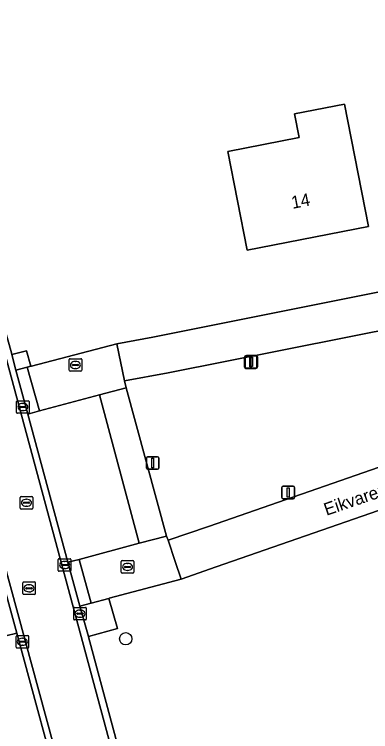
# Model space of a CAD drawing. Extents: x 162661 to 163484, y 380247 to 381230.
# Drawn here: x 162893.6 to 162921.8, y 380463.2 to 380520.1 of the extents above; entities that cross this region are included whole.
import ezdxf

# ---------------------------------------------------------------- set-up
doc = ezdxf.new("R2010")
doc.units = 0
for name, color, linetype in [('IMGEO_Boom', 7, 'Continuous'), ('IMGEO_Erf', 7, 'Continuous'), ('IMGEO_Groenvoorziening', 7, 'Continuous'), ('IMGEO_Kolk', 7, 'Continuous'), ('IMGEO_Lichtmast', 7, 'Continuous'), ('IMGEO_Openbare_ruimte_label', 7, 'Continuous'), ('IMGEO_Pand', 7, 'Continuous'), ('IMGEO_Pand_nummerreeks', 7, 'Continuous'), ('IMGEO_Parkeervlak_open', 7, 'Continuous'), ('IMGEO_Rijbaan_lokaal_gesloten', 7, 'Continuous'), ('IMGEO_Rijbaan_lokaal_open', 7, 'Continuous'), ('IMGEO_Rioolput', 7, 'Continuous'), ('IMGEO_Voetpad_halfverhard', 7, 'Continuous'), ('IMGEO_Voetpad_open', 7, 'Continuous')]:
    doc.layers.add(name, color=color, linetype=linetype)

msp = doc.modelspace()

# ---------------------------------------------------------------- linework, layer by layer
at = {"layer": 'IMGEO_Boom'}
msp.add_circle((162902.404, 380470.539), 0.489, dxfattribs=at)
at = {"layer": 'IMGEO_Erf'}
for points in [[(162950.347, 380563.704), (162940.106, 380561.095), (162941.094, 380556.882), (162889.706, 380538.955), (162889.128, 380538.756), (162882.488, 380536.96), (162881.586, 380536.716), (162887.4, 380515.173), (162890.292, 380504.561), (162892.769, 380495.322), (162893.341, 380493.243), (162893.37, 380493.129), (162894.531, 380493.419), (162894.891, 380492.19), (162894.933, 380492.202), (162901.693, 380493.969), (162904.557, 380494.484), (162924.659, 380498.509), (162932.237, 380500), (162953.16, 380504.117)], [(162947.904, 380489.571), (162929.546, 380483.194), (162909.571, 380476.241), (162906.797, 380475.275), (162901.101, 380473.756), (162901.068, 380473.747), (162901.759, 380471.365), (162899.45, 380470.72), (162899.457, 380470.696), (162910.123, 380431.006), (162913.618, 380431.232), (162955.354, 380434.5), (162954.04, 380438.409), (162989.976, 380441.225), (162989.708, 380445.324), (162996.691, 380445.849), (163000, 380446.098), (163035.591, 380448.726), (163040.495, 380449.119), (163037.069, 380497.617)]]:
    msp.add_lwpolyline(points, dxfattribs=at)
msp.add_lwpolyline([(162921.665, 380503.296), (162912.034, 380501.406), (162910.511, 380509.249), (162916.163, 380510.358), (162915.795, 380512.232), (162919.759, 380513.01)], close=True, dxfattribs=at)
at = {"layer": 'IMGEO_Groenvoorziening'}
msp.add_lwpolyline([(162948.412, 380500.098), (162947.913, 380500), (162924.523, 380495.405), (162905.764, 380491.663), (162902.304, 380491.016), (162902.45, 380490.481), (162905.647, 380478.7), (162905.775, 380478.381), (162908.986, 380479.46), (162937.891, 380489.514)], dxfattribs=at)
at = {"layer": 'IMGEO_Kolk'}
for p, q in [((162893.749, 380488.519), (162893.749, 380489.371)), ((162893.824, 380489.445), (162894.676, 380489.445)), ((162894.237, 380489.225), (162894.262, 380489.225)), ((162894.75, 380489.371), (162894.75, 380488.519)), ((162894.676, 380488.445), (162893.824, 380488.445)), ((162894.008, 380488.939), (162894.008, 380488.951)), ((162894.446, 380488.902), (162894.048, 380488.902)), ((162894.051, 380488.988), (162894.449, 380488.988)), ((162894.26, 380488.665), (162894.235, 380488.665)), ((162894.492, 380488.951), (162894.492, 380488.939)), ((162897.059, 380475.971), (162897.059, 380476.823)), ((162897.134, 380476.897), (162897.986, 380476.897)), ((162897.547, 380476.677), (162897.572, 380476.677)), ((162898.06, 380476.823), (162898.06, 380475.971)), ((162897.986, 380475.897), (162897.134, 380475.897)), ((162897.318, 380476.391), (162897.318, 380476.403)), ((162897.756, 380476.354), (162897.358, 380476.354)), ((162897.361, 380476.44), (162897.759, 380476.44)), ((162897.57, 380476.117), (162897.545, 380476.117)), ((162897.802, 380476.403), (162897.802, 380476.391)), ((162898.28, 380472.103), (162898.28, 380472.955)), ((162898.355, 380473.029), (162899.207, 380473.029)), ((162898.539, 380472.523), (162898.539, 380472.535)), ((162898.977, 380472.486), (162898.579, 380472.486)), ((162898.582, 380472.572), (162898.98, 380472.572)), ((162898.768, 380472.809), (162898.793, 380472.809)), ((162899.023, 380472.535), (162899.023, 380472.523)), ((162899.281, 380472.955), (162899.281, 380472.103)), ((162899.207, 380472.029), (162898.355, 380472.029)), ((162898.791, 380472.249), (162898.766, 380472.249)), ((162893.78, 380470.799), (162894.632, 380470.799)), ((162893.705, 380469.873), (162893.705, 380470.725)), ((162893.964, 380470.293), (162893.964, 380470.305)), ((162894.402, 380470.256), (162894.004, 380470.256)), ((162894.007, 380470.342), (162894.405, 380470.342)), ((162894.193, 380470.579), (162894.218, 380470.579)), ((162894.448, 380470.305), (162894.448, 380470.293)), ((162894.706, 380470.725), (162894.706, 380469.873)), ((162894.632, 380469.799), (162893.78, 380469.799)), ((162894.216, 380470.019), (162894.191, 380470.019))]:
    msp.add_line(p, q, dxfattribs=at)
for points in [[(162893.749, 380488.519), (162893.749, 380489.371)], [(162893.824, 380489.445), (162894.676, 380489.445)], [(162894.75, 380489.371), (162894.75, 380488.519)], [(162894.676, 380488.445), (162893.824, 380488.445)], [(162897.059, 380475.971), (162897.059, 380476.823)], [(162897.134, 380476.897), (162897.986, 380476.897)], [(162898.06, 380476.823), (162898.06, 380475.971)], [(162897.986, 380475.897), (162897.134, 380475.897)], [(162898.28, 380472.103), (162898.28, 380472.955)], [(162898.355, 380473.029), (162899.207, 380473.029)], [(162899.281, 380472.955), (162899.281, 380472.103)], [(162899.207, 380472.029), (162898.355, 380472.029)], [(162893.78, 380470.799), (162894.632, 380470.799)], [(162893.705, 380469.873), (162893.705, 380470.725)], [(162894.706, 380470.725), (162894.706, 380469.873)], [(162894.632, 380469.799), (162893.78, 380469.799)]]:
    msp.add_lwpolyline(points, dxfattribs=at)
for centre, radius, start, end in [((162893.826, 380489.369), 0.0765, 91.552, 178.448), ((162893.826, 380489.369), 0.0765, 91.552, 178.448), ((162894.674, 380489.369), 0.0765, 1.552, 88.448), ((162894.674, 380489.369), 0.0765, 1.552, 88.448), ((162893.826, 380488.521), 0.0765, 181.552, 268.448), ((162893.826, 380488.521), 0.0765, 181.552, 268.448), ((162894.048, 380488.948), 0.0403, 85.8775, 175.7526), ((162894.045, 380488.938), 0.0366, 178.938, 274.7102), ((162894.449, 380488.945), 0.043, 264.8664, 352.4533), ((162894.453, 380488.95), 0.0386, 1.7309, 96.639), ((162894.674, 380488.521), 0.0765, 271.552, 358.448), ((162894.674, 380488.521), 0.0765, 271.552, 358.448), ((162897.136, 380476.821), 0.0765, 91.552, 178.448), ((162897.136, 380476.821), 0.0765, 91.552, 178.448), ((162897.984, 380476.821), 0.0765, 1.552, 88.448), ((162897.984, 380476.821), 0.0765, 1.552, 88.448), ((162897.136, 380475.973), 0.0765, 181.552, 268.448), ((162897.136, 380475.973), 0.0765, 181.552, 268.448), ((162897.358, 380476.4), 0.0403, 85.8775, 175.7526), ((162897.355, 380476.39), 0.0366, 178.938, 274.7102), ((162897.759, 380476.397), 0.043, 264.8664, 352.4533), ((162897.763, 380476.402), 0.0386, 1.7309, 96.639), ((162897.984, 380475.973), 0.0765, 271.552, 358.448), ((162897.984, 380475.973), 0.0765, 271.552, 358.448), ((162898.357, 380472.953), 0.0765, 91.552, 178.448), ((162898.357, 380472.953), 0.0765, 91.552, 178.448), ((162898.579, 380472.532), 0.0403, 85.8775, 175.7526), ((162898.576, 380472.522), 0.0366, 178.938, 274.7102), ((162898.98, 380472.529), 0.043, 264.8664, 352.4533), ((162898.984, 380472.534), 0.0386, 1.7309, 96.639), ((162899.205, 380472.953), 0.0765, 1.552, 88.448), ((162899.205, 380472.953), 0.0765, 1.552, 88.448), ((162898.357, 380472.105), 0.0765, 181.552, 268.448), ((162898.357, 380472.105), 0.0765, 181.552, 268.448), ((162899.205, 380472.105), 0.0765, 271.552, 358.448), ((162899.205, 380472.105), 0.0765, 271.552, 358.448), ((162893.782, 380470.723), 0.0765, 91.552, 178.448), ((162893.782, 380470.723), 0.0765, 91.552, 178.448), ((162894.63, 380470.723), 0.0765, 1.552, 88.448), ((162894.63, 380470.723), 0.0765, 1.552, 88.448), ((162894.004, 380470.302), 0.0403, 85.8775, 175.7526), ((162894.001, 380470.292), 0.0366, 178.938, 274.7102), ((162894.405, 380470.299), 0.043, 264.8664, 352.4533), ((162894.409, 380470.304), 0.0386, 1.7309, 96.639), ((162893.782, 380469.875), 0.0765, 181.552, 268.448), ((162893.782, 380469.875), 0.0765, 181.552, 268.448), ((162894.63, 380469.875), 0.0765, 271.552, 358.448), ((162894.63, 380469.875), 0.0765, 271.552, 358.448)]:
    msp.add_arc(centre, radius, start, end, dxfattribs=at)
for centre, major_axis, ratio, start_param, end_param in [((162894.236, 380488.945), (-0.387, 0.002), 0.722429, 4.712389, 7.853982), ((162894.261, 380488.945), (-0.39, 0.002), 0.717154, 1.570796, 4.712389), ((162897.546, 380476.397), (-0.387, 0.002), 0.722429, 4.712389, 7.853982), ((162897.571, 380476.397), (-0.39, 0.002), 0.717154, 1.570796, 4.712389), ((162898.767, 380472.529), (-0.387, 0.002), 0.722429, 4.712389, 7.853982), ((162898.792, 380472.529), (-0.39, 0.002), 0.717154, 1.570796, 4.712389), ((162894.192, 380470.299), (-0.387, 0.002), 0.722429, 4.712389, 7.853982), ((162894.217, 380470.299), (-0.39, 0.002), 0.717154, 1.570796, 4.712389)]:
    msp.add_ellipse(centre, major_axis=major_axis, ratio=ratio, start_param=start_param, end_param=end_param, dxfattribs=at)
at = {"layer": 'IMGEO_Lichtmast'}
for p, q in [((162911.933, 380493.017), (162912.723, 380493.017)), ((162912.723, 380493.017), (162911.933, 380493.017)), ((162911.985, 380493.036), (162912.775, 380493.036)), ((162912.775, 380493.036), (162911.985, 380493.036)), ((162911.833, 380492.117), (162911.833, 380492.917)), ((162911.833, 380492.917), (162911.833, 380492.117)), ((162911.885, 380492.136), (162911.885, 380492.936)), ((162911.885, 380492.936), (162911.885, 380492.136)), ((162912.823, 380492.917), (162912.823, 380492.117)), ((162912.823, 380492.117), (162912.823, 380492.917)), ((162912.875, 380492.936), (162912.875, 380492.136)), ((162912.875, 380492.136), (162912.875, 380492.936)), ((162912.723, 380492.017), (162911.933, 380492.017)), ((162911.933, 380492.017), (162912.723, 380492.017)), ((162912.775, 380492.036), (162911.985, 380492.036)), ((162911.985, 380492.036), (162912.775, 380492.036)), ((162904.046, 380484.097), (162904.046, 380484.897)), ((162904.046, 380484.897), (162904.046, 380484.097)), ((162904.146, 380484.997), (162904.936, 380484.997)), ((162904.936, 380484.997), (162904.146, 380484.997)), ((162905.036, 380484.897), (162905.036, 380484.097)), ((162905.036, 380484.097), (162905.036, 380484.897)), ((162904.936, 380483.997), (162904.146, 380483.997)), ((162904.146, 380483.997), (162904.936, 380483.997)), ((162914.799, 380481.759), (162914.799, 380482.559)), ((162914.799, 380482.559), (162914.799, 380481.759)), ((162914.899, 380482.659), (162915.689, 380482.659)), ((162915.689, 380482.659), (162914.899, 380482.659)), ((162915.789, 380482.559), (162915.789, 380481.759)), ((162915.789, 380481.759), (162915.789, 380482.559)), ((162915.689, 380481.659), (162914.899, 380481.659)), ((162914.899, 380481.659), (162915.689, 380481.659))]:
    msp.add_line(p, q, dxfattribs=at)
for points in [[(162912.253, 380492.892), (162912.403, 380492.892), (162912.403, 380492.142), (162912.253, 380492.142), (162912.253, 380492.892)], [(162912.305, 380492.911), (162912.455, 380492.911), (162912.455, 380492.161), (162912.305, 380492.161), (162912.305, 380492.911)], [(162904.466, 380484.872), (162904.616, 380484.872), (162904.616, 380484.122), (162904.466, 380484.122), (162904.466, 380484.872)], [(162915.219, 380482.534), (162915.369, 380482.534), (162915.369, 380481.784), (162915.219, 380481.784), (162915.219, 380482.534)]]:
    msp.add_lwpolyline(points, dxfattribs=at)
for centre, start, end in [((162911.933, 380492.917), 90, 180), ((162911.933, 380492.917), 90, 180), ((162911.985, 380492.936), 90, 180), ((162911.985, 380492.936), 90, 180), ((162912.723, 380492.917), 0, 90), ((162912.723, 380492.917), 360, 90), ((162912.775, 380492.936), 0, 90), ((162912.775, 380492.936), 360, 90), ((162911.933, 380492.117), 180, 270), ((162911.933, 380492.117), 180, 270), ((162911.985, 380492.136), 180, 270), ((162911.985, 380492.136), 180, 270), ((162912.723, 380492.117), 270, 0), ((162912.723, 380492.117), 270, 0), ((162912.775, 380492.136), 270, 0), ((162912.775, 380492.136), 270, 0), ((162904.146, 380484.897), 90, 180), ((162904.146, 380484.897), 90, 180), ((162904.936, 380484.897), 0, 90), ((162904.936, 380484.897), 360, 90), ((162904.146, 380484.097), 180, 270), ((162904.146, 380484.097), 180, 270), ((162904.936, 380484.097), 270, 0), ((162904.936, 380484.097), 270, 0), ((162914.899, 380482.559), 90, 180), ((162914.899, 380482.559), 90, 180), ((162915.689, 380482.559), 0, 90), ((162915.689, 380482.559), 360, 90), ((162914.899, 380481.759), 180, 270), ((162914.899, 380481.759), 180, 270), ((162915.689, 380481.759), 270, 0), ((162915.689, 380481.759), 270, 0)]:
    msp.add_arc(centre, 0.1, start, end, dxfattribs=at)
at = {"layer": 'IMGEO_Pand'}
msp.add_lwpolyline([(162912.034, 380501.406), (162921.665, 380503.296), (162919.759, 380513.01), (162915.795, 380512.232), (162916.163, 380510.358), (162910.511, 380509.249)], close=True, dxfattribs=at)
at = {"layer": 'IMGEO_Parkeervlak_open'}
for points in [[(162900.331, 380489.912), (162895.574, 380488.636), (162894.653, 380488.389), (162897.817, 380476.62), (162898.72, 380476.846), (162903.487, 380478.122)], [(162896.695, 380456.6), (162897.597, 380456.83), (162893.764, 380470.979), (162892.894, 380470.759), (162885.93, 380468.838), (162889.79, 380454.737)]]:
    msp.add_lwpolyline(points, close=True, dxfattribs=at)
at = {"layer": 'IMGEO_Rijbaan_lokaal_gesloten'}
for points in [[(162885.81, 380507.837), (162884.761, 380505.988), (162899.51, 380451.675), (162904.075, 380434.654), (162905.664, 380428.582), (162908.696, 380416.996), (162911.256, 380406.295), (162922.323, 380357.573)], [(162910.756, 380426.613), (162891.908, 380496.458)]]:
    msp.add_lwpolyline(points, dxfattribs=at)
at = {"layer": 'IMGEO_Rijbaan_lokaal_open'}
for points in [[(162884.576, 380504.769), (162892.433, 380475.865), (162892.819, 380474.489), (162893.764, 380470.979), (162897.597, 380456.83), (162898.524, 380453.342), (162898.918, 380451.972), (162904.609, 380430.65), (162905.185, 380428.457), (162905.664, 380428.582), (162904.075, 380434.654), (162899.51, 380451.675), (162884.761, 380505.988)], [(162953.16, 380504.117), (162932.237, 380500), (162924.659, 380498.509), (162904.557, 380494.484), (162901.693, 380493.969), (162902.304, 380491.016), (162905.764, 380491.663), (162924.523, 380495.405), (162947.913, 380500)], [(162891.908, 380496.458), (162910.756, 380426.613)], [(162894.653, 380488.389), (162893.685, 380491.874), (162893.37, 380493.129), (162893.341, 380493.243), (162892.769, 380495.322)], [(162937.891, 380489.514), (162908.986, 380479.46), (162905.775, 380478.381), (162906.337, 380476.673), (162906.797, 380475.275), (162909.571, 380476.241), (162929.546, 380483.194), (162947.904, 380489.571)], [(162911.251, 380426.767), (162910.685, 380428.926), (162910.123, 380431.006), (162899.457, 380470.696), (162899.45, 380470.72), (162898.766, 380473.128), (162897.817, 380476.62), (162894.653, 380488.389)]]:
    msp.add_lwpolyline(points, dxfattribs=at)
for points in [[(162901.693, 380493.969), (162894.933, 380492.202), (162894.891, 380492.19), (162894.594, 380492.108), (162895.574, 380488.636), (162900.331, 380489.912), (162902.45, 380490.481), (162902.304, 380491.016)], [(162906.337, 380476.673), (162905.775, 380478.381), (162905.647, 380478.7), (162903.487, 380478.122), (162898.72, 380476.846), (162899.658, 380473.371), (162901.068, 380473.747), (162901.101, 380473.756), (162906.797, 380475.275)]]:
    msp.add_lwpolyline(points, close=True, dxfattribs=at)
at = {"layer": 'IMGEO_Rioolput'}
for p, q in [((162897.914, 380491.86), (162897.914, 380492.712)), ((162897.989, 380492.786), (162898.841, 380492.786)), ((162898.402, 380492.566), (162898.427, 380492.566)), ((162898.915, 380492.712), (162898.915, 380491.86)), ((162898.173, 380492.28), (162898.173, 380492.292)), ((162898.611, 380492.243), (162898.213, 380492.243)), ((162898.216, 380492.329), (162898.614, 380492.329)), ((162898.425, 380492.006), (162898.4, 380492.006)), ((162898.657, 380492.292), (162898.657, 380492.28)), ((162898.841, 380491.786), (162897.989, 380491.786)), ((162894.029, 380480.913), (162894.029, 380481.765)), ((162894.104, 380481.839), (162894.956, 380481.839)), ((162894.517, 380481.619), (162894.542, 380481.619)), ((162895.03, 380481.765), (162895.03, 380480.913)), ((162894.288, 380481.333), (162894.288, 380481.345)), ((162894.726, 380481.296), (162894.328, 380481.296)), ((162894.331, 380481.382), (162894.729, 380481.382)), ((162894.54, 380481.059), (162894.515, 380481.059)), ((162894.772, 380481.345), (162894.772, 380481.333)), ((162894.956, 380480.839), (162894.104, 380480.839)), ((162902.053, 380475.818), (162902.053, 380476.67)), ((162902.128, 380476.744), (162902.98, 380476.744)), ((162902.541, 380476.524), (162902.566, 380476.524)), ((162903.054, 380476.67), (162903.054, 380475.818)), ((162902.312, 380476.238), (162902.312, 380476.25)), ((162902.75, 380476.201), (162902.352, 380476.201)), ((162902.355, 380476.287), (162902.753, 380476.287)), ((162902.564, 380475.964), (162902.539, 380475.964)), ((162902.796, 380476.25), (162902.796, 380476.238)), ((162902.98, 380475.744), (162902.128, 380475.744)), ((162894.234, 380474.122), (162894.234, 380474.974)), ((162894.309, 380475.048), (162895.161, 380475.048)), ((162894.722, 380474.828), (162894.747, 380474.828)), ((162895.235, 380474.974), (162895.235, 380474.122)), ((162894.493, 380474.542), (162894.493, 380474.554)), ((162894.931, 380474.505), (162894.533, 380474.505)), ((162894.536, 380474.591), (162894.934, 380474.591)), ((162894.745, 380474.268), (162894.72, 380474.268)), ((162894.977, 380474.554), (162894.977, 380474.542)), ((162895.161, 380474.048), (162894.309, 380474.048))]:
    msp.add_line(p, q, dxfattribs=at)
for points in [[(162897.914, 380491.86), (162897.914, 380492.712)], [(162897.989, 380492.786), (162898.841, 380492.786)], [(162898.915, 380492.712), (162898.915, 380491.86)], [(162898.841, 380491.786), (162897.989, 380491.786)], [(162894.029, 380480.913), (162894.029, 380481.765)], [(162894.104, 380481.839), (162894.956, 380481.839)], [(162895.03, 380481.765), (162895.03, 380480.913)], [(162894.956, 380480.839), (162894.104, 380480.839)], [(162902.053, 380475.818), (162902.053, 380476.67)], [(162902.128, 380476.744), (162902.98, 380476.744)], [(162903.054, 380476.67), (162903.054, 380475.818)], [(162902.98, 380475.744), (162902.128, 380475.744)], [(162894.234, 380474.122), (162894.234, 380474.974)], [(162894.309, 380475.048), (162895.161, 380475.048)], [(162895.235, 380474.974), (162895.235, 380474.122)], [(162895.161, 380474.048), (162894.309, 380474.048)]]:
    msp.add_lwpolyline(points, dxfattribs=at)
for centre, radius, start, end in [((162897.991, 380492.71), 0.0765, 91.552, 178.448), ((162897.991, 380492.71), 0.0765, 91.552, 178.448), ((162898.839, 380492.71), 0.0765, 1.552, 88.448), ((162898.839, 380492.71), 0.0765, 1.552, 88.448), ((162897.991, 380491.862), 0.0765, 181.552, 268.448), ((162897.991, 380491.862), 0.0765, 181.552, 268.448), ((162898.213, 380492.289), 0.0403, 85.8775, 175.7526), ((162898.21, 380492.279), 0.0366, 178.938, 274.7102), ((162898.614, 380492.286), 0.043, 264.8664, 352.4533), ((162898.618, 380492.291), 0.0386, 1.7309, 96.639), ((162898.839, 380491.862), 0.0765, 271.552, 358.448), ((162898.839, 380491.862), 0.0765, 271.552, 358.448), ((162894.106, 380481.763), 0.0765, 91.552, 178.448), ((162894.106, 380481.763), 0.0765, 91.552, 178.448), ((162894.954, 380481.763), 0.0765, 1.552, 88.448), ((162894.954, 380481.763), 0.0765, 1.552, 88.448), ((162894.328, 380481.342), 0.0403, 85.8775, 175.7526), ((162894.325, 380481.332), 0.0366, 178.938, 274.7102), ((162894.729, 380481.339), 0.043, 264.8664, 352.4533), ((162894.733, 380481.344), 0.0386, 1.7309, 96.639), ((162894.106, 380480.915), 0.0765, 181.552, 268.448), ((162894.106, 380480.915), 0.0765, 181.552, 268.448), ((162894.954, 380480.915), 0.0765, 271.552, 358.448), ((162894.954, 380480.915), 0.0765, 271.552, 358.448), ((162902.13, 380476.668), 0.0765, 91.552, 178.448), ((162902.13, 380476.668), 0.0765, 91.552, 178.448), ((162902.978, 380476.668), 0.0765, 1.552, 88.448), ((162902.978, 380476.668), 0.0765, 1.552, 88.448), ((162902.352, 380476.247), 0.0403, 85.8775, 175.7526), ((162902.349, 380476.237), 0.0366, 178.938, 274.7102), ((162902.753, 380476.244), 0.043, 264.8664, 352.4533), ((162902.757, 380476.249), 0.0386, 1.7309, 96.639), ((162902.13, 380475.82), 0.0765, 181.552, 268.448), ((162902.13, 380475.82), 0.0765, 181.552, 268.448), ((162902.978, 380475.82), 0.0765, 271.552, 358.448), ((162902.978, 380475.82), 0.0765, 271.552, 358.448), ((162894.311, 380474.972), 0.0765, 91.552, 178.448), ((162894.311, 380474.972), 0.0765, 91.552, 178.448), ((162895.159, 380474.972), 0.0765, 1.552, 88.448), ((162895.159, 380474.972), 0.0765, 1.552, 88.448), ((162894.533, 380474.551), 0.0403, 85.8775, 175.7526), ((162894.53, 380474.541), 0.0366, 178.938, 274.7102), ((162894.934, 380474.548), 0.043, 264.8664, 352.4533), ((162894.938, 380474.553), 0.0386, 1.7309, 96.639), ((162894.311, 380474.124), 0.0765, 181.552, 268.448), ((162894.311, 380474.124), 0.0765, 181.552, 268.448), ((162895.159, 380474.124), 0.0765, 271.552, 358.448), ((162895.159, 380474.124), 0.0765, 271.552, 358.448)]:
    msp.add_arc(centre, radius, start, end, dxfattribs=at)
for centre, major_axis, ratio, start_param, end_param in [((162898.401, 380492.286), (-0.387, 0.002), 0.722429, 4.712389, 7.853982), ((162898.426, 380492.286), (-0.39, 0.002), 0.717154, 1.570796, 4.712389), ((162894.516, 380481.339), (-0.387, 0.002), 0.722429, 4.712389, 7.853982), ((162894.541, 380481.339), (-0.39, 0.002), 0.717154, 1.570796, 4.712389), ((162902.54, 380476.244), (-0.387, 0.002), 0.722429, 4.712389, 7.853982), ((162902.565, 380476.244), (-0.39, 0.002), 0.717154, 1.570796, 4.712389), ((162894.721, 380474.548), (-0.387, 0.002), 0.722429, 4.712389, 7.853982), ((162894.746, 380474.548), (-0.39, 0.002), 0.717154, 1.570796, 4.712389)]:
    msp.add_ellipse(centre, major_axis=major_axis, ratio=ratio, start_param=start_param, end_param=end_param, dxfattribs=at)
at = {"layer": 'IMGEO_Voetpad_halfverhard'}
for points in [[(162893.37, 380493.129), (162893.685, 380491.874), (162894.594, 380492.108), (162894.891, 380492.19), (162894.531, 380493.419)], [(162901.068, 380473.747), (162899.658, 380473.371), (162898.766, 380473.128), (162899.45, 380470.72), (162901.759, 380471.365)]]:
    msp.add_lwpolyline(points, close=True, dxfattribs=at)
at = {"layer": 'IMGEO_Voetpad_open'}
for points in [[(162893.685, 380491.874), (162894.653, 380488.389), (162895.574, 380488.636), (162894.594, 380492.108)], [(162902.45, 380490.481), (162900.331, 380489.912), (162903.487, 380478.122), (162905.647, 380478.7)], [(162899.658, 380473.371), (162898.72, 380476.846), (162897.817, 380476.62), (162898.766, 380473.128)], [(162893.764, 380470.979), (162892.819, 380474.489), (162891.922, 380474.234), (162892.894, 380470.759)]]:
    msp.add_lwpolyline(points, close=True, dxfattribs=at)

# ---------------------------------------------------------------- texts
at = {"layer": 'IMGEO_Openbare_ruimte_label'}
msp.add_text('Eikvarenlaan', height=1, rotation=18.7791, dxfattribs=at).set_placement((162918.332, 380480.302))
at = {"layer": 'IMGEO_Pand_nummerreeks'}
msp.add_text('14', height=1, rotation=11.1021, dxfattribs=at).set_placement((162915.646, 380504.682))

doc.saveas('drawing.dxf')
